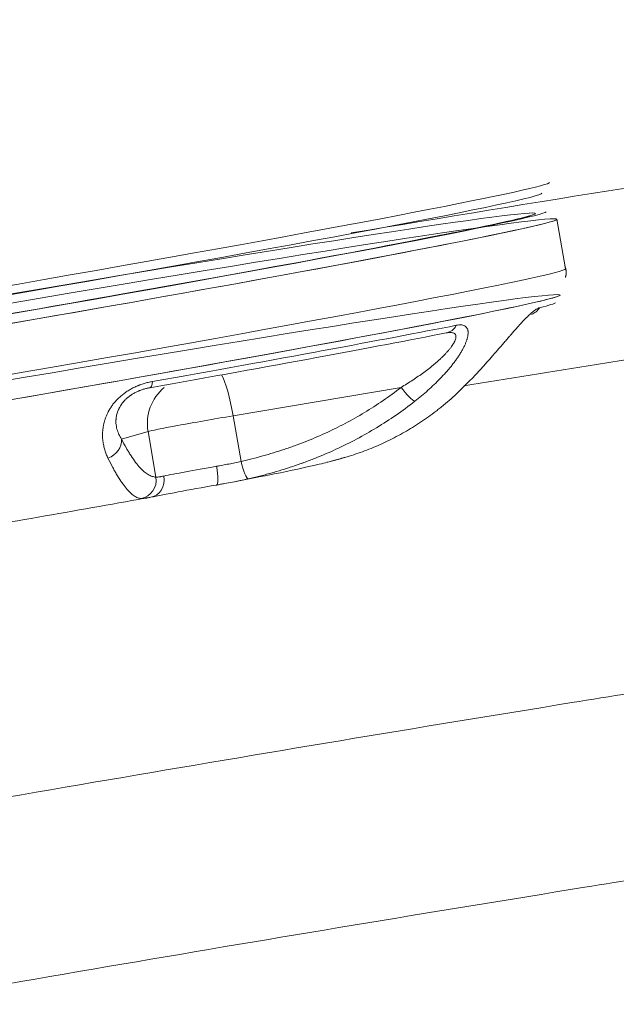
# Model space of a CAD drawing. Header units: millimetres. Extents: x -10 to 594, y 0 to 420.
# Tile 428 of 656: x 170.5 to 172.08, y 289.43 to 292.06. Entities that reach past the tile are written whole.
import ezdxf

# ---------------------------------------------------------------- set-up
doc = ezdxf.new("R2010")
doc.units = ezdxf.units.MM
doc.layers.add('1', color=7, linetype='Continuous', true_color=0xffffff)
doc.styles.add('Calibri', font='txt')
doc.dimstyles.get("Standard").update_dxf_attribs({"dimtxt": 0.18, "dimasz": 0.18, "dimexe": 0.18, "dimexo": 0.0625, "dimgap": 0.09, "dimtad": 0, "dimtih": 1, "dimtoh": 1, "dimdec": 4, "dimzin": 0, "dimdsep": 46, "dimtxsty": 'Standard', "dimcen": 0.09, "dimadec": 0, "dimazin": 0, "dimtfac": 1, "dimtdec": 4, "dimtofl": 0, "dimtmove": 0, "dimatfit": 3, "dimfxl": 0, "dimtolj": 1, "dimtzin": 0, "dimarcsym": 0})

# ---------------------------------------------------------------- blocks, each defined once
blk = doc.blocks.new('_U10')
at = {"layer": '1', "color": 18, "lineweight": 13}
for p, q in [((161.9663, 284.5429), (161.9663, 340.2667)), ((273.2421, 290.2404), (273.2421, 340.2667)), ((161.9663, 338.2667), (192.3081, 338.2667)), ((273.2421, 338.2667), (242.9002, 338.2667))]:
    blk.add_line(p, q, dxfattribs=at)
at = {"layer": '1', "color": 18}
for points in [[(161.9663, 338.2667), (165.4663, 339.2045), (165.4663, 337.3288)], [(273.2421, 338.2667), (269.7421, 337.3288), (269.7421, 339.2045)]]:
    blk.add_solid(points, dxfattribs=at)
at = {"layer": '1', "color": 18, "linetype": 'Continuous', "lineweight": 13, "char_height": 3.5, "attachment_point": 7, "line_spacing_factor": 1.399613, "style": 'Calibri'}
for s, insert in [('\\fCalibri|b0|i0;\\W1.0000;2.2', (193.9936, 335.2695)), ('\\fCalibri|b0|i0;\\W1.0000;LIFT POINT SPAN', (204.1442, 335.2695))]:
    blk.add_mtext(s, dxfattribs=dict(at, insert=insert))

msp = doc.modelspace()

# ---------------------------------------------------------------- linework, layer by layer
at = {"layer": '1', "color": 155, "linetype": 'Continuous', "lineweight": 18}
for p in [(171.9489, 291.3931), (171.9261, 291.5249)]:
    msp.add_line(p, (171.9261, 291.5249), dxfattribs=at)
at = {"layer": '1', "color": 155, "linetype": 'Continuous', "lineweight": 13}
for p, q in [((171.5114, 291.0774), (171.065, 291.0017)), ((171.065, 291.0017), (171.0859, 290.8804)), ((170.8382, 290.9598), (170.7677, 290.9397)), ((170.8382, 290.9598), (170.8591, 290.8384))]:
    msp.add_line(p, q, dxfattribs=at)
at = {"layer": '1', "color": 155, "linetype": 'Continuous', "lineweight": 18}
for centre, major_axis, ratio, start_param, end_param in [((170.378, 291.3594), (-1.5287, -0.2636), 0.017114, 0.3271, 3.141672), ((170.3822, 291.3348), (1.5041, 0.2593), 0.017114, 3.135273, 6.276858), ((170.3907, 291.2855), (-1.4782, -0.2548), 0.017114, 0, 6.276866), ((170.395, 291.2609), (1.5312, 0.264), 0.017114, 3.135273, 6.283185), ((170.395, 291.2609), (1.5312, 0.264), 0.017114, 0, 3.135273), ((170.395, 291.2609), (1.5312, 0.264), 0.017114, 3.160227, 6.283185), ((170.3907, 291.2855), (-1.5065, -0.2597), 0.017114, 0, 3.13528), ((170.3907, 291.2855), (-1.4782, -0.2548), 0.017114, 0, 3.141672), ((170.429, 291.0634), (1.5061, 0.2597), 0.017114, 3.135593, 6.280909), ((171.8391, 291.3173), (0.0119, -0.0486), 0.97067, 0.164105, 0.746031), ((170.432, 291.0461), (-1.4902, -0.2569), 0.017114, 1.852193, 2.53448), ((170.4347, 291.0306), (1.4543, 0.2507), 0.017114, 4.993786, 5.676072), ((171.0626, 290.8203), (-0.2464, -0.0425), 0.017114, 4.881711, 5.788148), ((170.4857, 290.735), (0.7715, 0.133), 0.017114, 4.428006, 5.194655)]:
    msp.add_ellipse(centre, major_axis=major_axis, ratio=ratio, start_param=start_param, end_param=end_param, dxfattribs=at)
at = {"layer": '1', "color": 155, "linetype": 'Continuous', "lineweight": 13}
for centre, major_axis, ratio, start_param, end_param in [((170.4177, 291.1291), (1.5312, 0.264), 0.017114, 3.141672, 6.283167), ((170.429, 291.0634), (1.5061, 0.2597), 0.017114, 0, 3.135593), ((170.429, 291.0634), (1.5061, 0.2597), 0.017114, 3.15846, 6.283185), ((170.432, 291.0461), (-1.4902, -0.2569), 0.017114, 2.899391, 3.124492), ((171.6231, 291.2716), (0.0097, -0.049), 0.821178, 6.253192, 7.070467), ((171.0449, 290.9961), (-0.0209, 0.1232), 0.165505, 4.729743, 5.872375), ((170.8342, 291.1255), (0.0087, -0.0492), 0.277657, 6.26537, 7.082646), ((170.9599, 290.9804), (-0.0342, 0.1202), 0.987175, 0.410342, 1.463389), ((171.5194, 291.0796), (-0.0308, 0.0394), 0.154148, 1.50736, 2.897393), ((171.0329, 290.9928), (-0.1971, -0.034), 0.017114, 4.546094, 6.123764), ((170.7191, 290.9315), (-0.0446, -0.0226), 0.879522, 1.411492, 2.801524), ((171.0939, 290.8826), (-0.011, 0.0488), 0.166179, 1.579229, 3.116067), ((171.0541, 290.8696), (0.1971, 0.034), 0.017114, 1.740118, 2.646555), ((171.0119, 290.8666), (0.0086, -0.0492), 0.168489, 6.265822, 7.836619), ((170.8105, 290.8302), (-0.0027, -0.0499), 0.986694, 0.252464, 1.789302), ((170.837, 290.8342), (0.0101, -0.049), 0.879822, 6.247171, 7.817967)]:
    msp.add_ellipse(centre, major_axis=major_axis, ratio=ratio, start_param=start_param, end_param=end_param, dxfattribs=at)
at = {"layer": '1', "color": 155, "linetype": 'Continuous', "lineweight": 18}
for points, knots in [([(171.3791, 291.4886), (171.8657, 291.5696), (173.3526, 291.8083), (175.7755, 292.155), (178.5783, 292.4997), (181.1664, 292.7746), (183.532, 292.9926), (185.6698, 293.1643), (187.5317, 293.2956), (189.127, 293.3955), (190.4659, 293.4711), (191.6341, 293.531), (192.709, 293.5816), (193.7701, 293.6282), (195.5207, 293.6992), (198.0329, 293.7857), (200.7166, 293.857), (202.3672, 293.8927), (202.9023, 293.9034)], [0, 0, 0, 0, 0.046941, 0.143259, 0.23268, 0.315005, 0.390111, 0.457886, 0.518234, 0.566961, 0.609332, 0.645306, 0.67784, 0.711374, 0.745957, 0.843825, 0.949371, 1, 1, 1, 1]), ([(171.6638, 291.0648), (171.6685, 291.0692), (171.6732, 291.0738), (171.6826, 291.0831), (171.6874, 291.0879), (171.6969, 291.0977), (171.7017, 291.1026), (171.7112, 291.1127), (171.716, 291.1179), (171.7256, 291.1284), (171.7305, 291.1337), (171.7378, 291.1419), (171.7427, 291.1473), (171.7501, 291.1557), (171.7551, 291.1614), (171.7582, 291.165), (171.7588, 291.1658), (171.7601, 291.1672), (171.762, 291.1694), (171.7664, 291.1744), (171.7727, 291.1817), (171.7803, 291.1905), (171.7853, 291.1964), (171.7904, 291.2023), (171.793, 291.2052), (171.7968, 291.2097), (171.7981, 291.2112), (171.8, 291.2134), (171.8007, 291.2141), (171.8019, 291.2156), (171.8052, 291.2193), (171.8083, 291.2229), (171.8134, 291.2287), (171.8159, 291.2315), (171.8197, 291.2357), (171.8215, 291.2378), (171.8234, 291.2398), (171.8247, 291.2412), (171.8253, 291.2419), (171.8284, 291.2453), (171.8332, 291.2505), (171.8379, 291.2554), (171.8424, 291.2601), (171.8447, 291.2624), (171.8474, 291.2651), (171.8479, 291.2656), (171.849, 291.2667), (171.8506, 291.2682), (171.8542, 291.2716), (171.859, 291.276), (171.8625, 291.2789), (171.8651, 291.2809), (171.8659, 291.2816), (171.8669, 291.2823), (171.8671, 291.2824), (171.8675, 291.2827), (171.8681, 291.2832), (171.8702, 291.2847), (171.8719, 291.2858), (171.8745, 291.2873), (171.8769, 291.2885), (171.8789, 291.2892), (171.8798, 291.2894)], [0, 0, 0, 0, 0.0625, 0.0625, 0.125, 0.125, 0.1875, 0.1875, 0.25, 0.25, 0.3125, 0.3125, 0.34375, 0.375, 0.40625, 0.40625, 0.414062, 0.414062, 0.421875, 0.4375, 0.46875, 0.5, 0.53125, 0.53125, 0.5625, 0.5625, 0.578125, 0.578125, 0.585937, 0.585937, 0.59375, 0.625, 0.625, 0.65625, 0.65625, 0.671875, 0.679687, 0.679687, 0.6875, 0.6875, 0.71875, 0.75, 0.75, 0.78125, 0.78125, 0.789062, 0.789062, 0.796875, 0.8125, 0.84375, 0.875, 0.875, 0.890625, 0.890625, 0.894531, 0.894531, 0.898437, 0.90625, 0.9375, 0.9375, 0.96875, 1, 1, 1, 1]), ([(171.6584, 291.2426), (171.6607, 291.243), (171.6628, 291.2433), (171.6653, 291.2436), (171.6658, 291.2436), (171.6668, 291.2436), (171.6673, 291.2437), (171.6688, 291.2437), (171.6716, 291.2437), (171.6742, 291.2433), (171.6774, 291.2425), (171.6789, 291.242), (171.6806, 291.2411), (171.6811, 291.2408), (171.6816, 291.2405), (171.6819, 291.2403), (171.6821, 291.2402), (171.6828, 291.2397), (171.6834, 291.2392), (171.6851, 291.2377), (171.6869, 291.2354), (171.6882, 291.2326), (171.6889, 291.2302), (171.6892, 291.229), (171.6895, 291.2277), (171.6896, 291.2268), (171.6896, 291.2263), (171.6899, 291.224), (171.6899, 291.222), (171.6896, 291.2179), (171.6894, 291.2157), (171.6885, 291.2112), (171.688, 291.2089), (171.6871, 291.2059), (171.6869, 291.2052), (171.6865, 291.204), (171.6863, 291.2034), (171.6857, 291.2015), (171.6853, 291.2003), (171.6839, 291.1964), (171.6828, 291.1939), (171.6805, 291.1886), (171.6779, 291.1833), (171.675, 291.1779), (171.6727, 291.1737), (171.6719, 291.1724), (171.6706, 291.1703), (171.6702, 291.1696), (171.6693, 291.1682), (171.6672, 291.1647), (171.6631, 291.1584), (171.6573, 291.15), (171.6511, 291.1417), (171.6467, 291.1361), (171.6433, 291.1319), (171.6416, 291.1299), (171.6399, 291.1278), (171.6387, 291.1264), (171.6381, 291.1257), (171.6352, 291.1222), (171.6328, 291.1195), (171.6255, 291.1113), (171.6205, 291.1059), (171.6102, 291.0953), (171.6049, 291.09), (171.5941, 291.0797), (171.5886, 291.0746), (171.5773, 291.0645), (171.5715, 291.0596), (171.5598, 291.0498), (171.5538, 291.045), (171.5478, 291.0402)], [0, 0, 0, 0, 0.03125, 0.03125, 0.039063, 0.039063, 0.046875, 0.046875, 0.0625, 0.09375, 0.09375, 0.125, 0.125, 0.132813, 0.136719, 0.136719, 0.140625, 0.140625, 0.15625, 0.15625, 0.1875, 0.21875, 0.21875, 0.234375, 0.242188, 0.242188, 0.25, 0.25, 0.28125, 0.28125, 0.3125, 0.3125, 0.34375, 0.34375, 0.351563, 0.351563, 0.359375, 0.359375, 0.375, 0.375, 0.40625, 0.40625, 0.4375, 0.46875, 0.46875, 0.484375, 0.484375, 0.492188, 0.492188, 0.5, 0.53125, 0.5625, 0.59375, 0.625, 0.625, 0.640625, 0.648438, 0.648438, 0.65625, 0.65625, 0.6875, 0.6875, 0.75, 0.75, 0.8125, 0.8125, 0.875, 0.875, 0.9375, 0.9375, 1, 1, 1, 1]), ([(171.5114, 291.0774), (171.5166, 291.0805), (171.5271, 291.0868), (171.5373, 291.0934), (171.5474, 291.1), (171.5524, 291.1033), (171.5623, 291.1102), (171.5672, 291.1136), (171.5768, 291.1207), (171.5815, 291.1243), (171.5908, 291.1315), (171.5954, 291.1352), (171.601, 291.1399), (171.6021, 291.1409), (171.6043, 291.1428), (171.6076, 291.1456), (171.613, 291.1504), (171.6192, 291.1562), (171.6252, 291.1621), (171.629, 291.166), (171.6318, 291.169), (171.6327, 291.17), (171.634, 291.1715), (171.6345, 291.172), (171.6353, 291.173), (171.6375, 291.1754), (171.6396, 291.1779), (171.6428, 291.1819), (171.6443, 291.1838), (171.6471, 291.1877), (171.6484, 291.1897), (171.6502, 291.1926), (171.6511, 291.194), (171.652, 291.1957), (171.6524, 291.1964), (171.6527, 291.1968), (171.6528, 291.1971), (171.6539, 291.1992), (171.6547, 291.201), (171.6561, 291.2045), (171.6566, 291.2062), (171.6571, 291.2086), (171.6573, 291.2098), (171.6574, 291.2111), (171.6575, 291.2117), (171.6575, 291.212), (171.6575, 291.2122), (171.6574, 291.2138), (171.657, 291.2164), (171.6558, 291.2185), (171.6548, 291.2196), (171.6544, 291.2199), (171.6541, 291.2202), (171.6538, 291.2204), (171.6537, 291.2205), (171.6533, 291.2208), (171.653, 291.2211), (171.6525, 291.2213), (171.6522, 291.2215), (171.6521, 291.2215), (171.6508, 291.2222), (171.6494, 291.2226), (171.6465, 291.2232), (171.6449, 291.2234), (171.6423, 291.2235), (171.641, 291.2234), (171.6395, 291.2234), (171.6386, 291.2233), (171.6381, 291.2232), (171.6357, 291.223), (171.6337, 291.2227), (171.6316, 291.2223)], [0, 0, 0, 0, 0.0625, 0.125, 0.125, 0.1875, 0.1875, 0.25, 0.25, 0.3125, 0.3125, 0.375, 0.375, 0.390625, 0.390625, 0.40625, 0.4375, 0.46875, 0.5, 0.53125, 0.53125, 0.546875, 0.546875, 0.554687, 0.554687, 0.5625, 0.59375, 0.59375, 0.625, 0.625, 0.65625, 0.65625, 0.671875, 0.679687, 0.683594, 0.683594, 0.6875, 0.6875, 0.71875, 0.71875, 0.75, 0.75, 0.765625, 0.773437, 0.777344, 0.777344, 0.78125, 0.78125, 0.8125, 0.84375, 0.84375, 0.851562, 0.855469, 0.855469, 0.859375, 0.859375, 0.867187, 0.871094, 0.871094, 0.875, 0.875, 0.90625, 0.90625, 0.9375, 0.9375, 0.953125, 0.960937, 0.960937, 0.96875, 0.96875, 1, 1, 1, 1]), ([(170.7316, 290.8892), (170.73, 290.8925), (170.7285, 290.896), (170.7257, 290.9031), (170.7244, 290.9068), (170.7221, 290.9144), (170.7211, 290.9183), (170.7194, 290.9263), (170.7187, 290.9305), (170.7176, 290.939), (170.7173, 290.9434), (170.7172, 290.9502), (170.7172, 290.9548), (170.7176, 290.9618), (170.7181, 290.9667), (170.7186, 290.9698), (170.7186, 290.9704), (170.7188, 290.9717), (170.7191, 290.9735), (170.7199, 290.9779), (170.7214, 290.9843), (170.7237, 290.992), (170.7256, 290.9972), (170.7277, 291.0025), (170.7289, 291.0052), (170.7308, 291.0092), (170.7315, 291.0106), (170.7325, 291.0126), (170.7329, 291.0133), (170.7336, 291.0147), (170.7355, 291.018), (170.7375, 291.0214), (170.7411, 291.0268), (170.743, 291.0295), (170.746, 291.0335), (170.7476, 291.0355), (170.7493, 291.0375), (170.7504, 291.0388), (170.751, 291.0394), (170.7539, 291.0427), (170.7587, 291.0479), (170.7641, 291.0528), (170.7698, 291.0575), (170.7727, 291.0599), (170.7766, 291.0627), (170.7774, 291.0632), (170.7789, 291.0643), (170.7813, 291.066), (170.7837, 291.0675), (170.7886, 291.0706), (170.7953, 291.0745), (170.8023, 291.0779), (170.8077, 291.0803), (170.8095, 291.0811), (170.8117, 291.082), (170.8122, 291.0822), (170.8131, 291.0825), (170.8145, 291.0831), (170.8195, 291.085), (170.8241, 291.0865), (170.8315, 291.0888), (170.8389, 291.0908), (170.8463, 291.0923), (170.8501, 291.093)], [0, 0, 0, 0, 0.0625, 0.0625, 0.125, 0.125, 0.1875, 0.1875, 0.25, 0.25, 0.3125, 0.3125, 0.34375, 0.375, 0.40625, 0.40625, 0.414062, 0.414062, 0.421875, 0.4375, 0.46875, 0.5, 0.53125, 0.53125, 0.5625, 0.5625, 0.578125, 0.578125, 0.585938, 0.585938, 0.59375, 0.625, 0.625, 0.65625, 0.65625, 0.671875, 0.679688, 0.679688, 0.6875, 0.6875, 0.71875, 0.75, 0.75, 0.78125, 0.78125, 0.789063, 0.789063, 0.796875, 0.8125, 0.8125, 0.84375, 0.875, 0.875, 0.890625, 0.890625, 0.894531, 0.894531, 0.898438, 0.90625, 0.9375, 0.9375, 0.96875, 1, 1, 1, 1]), ([(170.8427, 291.0763), (170.8399, 291.0758), (170.837, 291.0752), (170.8314, 291.0738), (170.8285, 291.073), (170.8228, 291.0713), (170.8199, 291.0703), (170.8167, 291.0691), (170.8163, 291.0689), (170.8156, 291.0686), (170.8152, 291.0685), (170.8141, 291.068), (170.812, 291.0671), (170.8099, 291.0662), (170.8057, 291.0642), (170.8029, 291.0628), (170.7989, 291.0605), (170.7975, 291.0597), (170.7956, 291.0585), (170.7949, 291.0581), (170.7936, 291.0572), (170.7927, 291.0566), (170.7917, 291.0559), (170.7911, 291.0555), (170.7908, 291.0553), (170.7899, 291.0546), (170.788, 291.0533), (170.7863, 291.0519), (170.7829, 291.0492), (170.7808, 291.0473), (170.7778, 291.0444), (170.7769, 291.0435), (170.7755, 291.042), (170.775, 291.0415), (170.7742, 291.0405), (170.7737, 291.0401), (170.7729, 291.0391), (170.7724, 291.0386), (170.7716, 291.0376), (170.7704, 291.0361), (170.7693, 291.0347), (170.7672, 291.0317), (170.7659, 291.0298), (170.7635, 291.026), (170.7624, 291.0241), (170.7612, 291.0217), (170.7608, 291.0208), (170.7599, 291.0189), (170.7593, 291.0175), (170.7581, 291.0148), (170.7575, 291.013), (170.7563, 291.0094), (170.7558, 291.0077), (170.7549, 291.0043), (170.7541, 291.0009), (170.7536, 290.9976), (170.7534, 290.9952), (170.7533, 290.9944), (170.7532, 290.9932), (170.7531, 290.9925), (170.7529, 290.9901), (170.7529, 290.9867), (170.7529, 290.9837), (170.7532, 290.9794), (170.7535, 290.9766), (170.7544, 290.9713), (170.755, 290.9687), (170.7563, 290.9637), (170.7571, 290.9612), (170.7584, 290.9577), (170.7589, 290.9566), (170.7598, 290.9543), (170.7603, 290.9532), (170.7618, 290.9499), (170.7629, 290.9477), (170.7652, 290.9436), (170.7665, 290.9416), (170.7677, 290.9397)], [0, 0, 0, 0, 0.03125, 0.03125, 0.0625, 0.0625, 0.09375, 0.09375, 0.097656, 0.097656, 0.101562, 0.101562, 0.109375, 0.125, 0.125, 0.15625, 0.15625, 0.171875, 0.171875, 0.179687, 0.179687, 0.1875, 0.191406, 0.191406, 0.195312, 0.195312, 0.203125, 0.21875, 0.21875, 0.25, 0.25, 0.265625, 0.265625, 0.273437, 0.273437, 0.28125, 0.28125, 0.289062, 0.289062, 0.296875, 0.3125, 0.3125, 0.34375, 0.34375, 0.375, 0.375, 0.382812, 0.390625, 0.40625, 0.40625, 0.4375, 0.4375, 0.46875, 0.46875, 0.5, 0.53125, 0.53125, 0.546875, 0.546875, 0.554687, 0.5625, 0.59375, 0.625, 0.625, 0.6875, 0.6875, 0.75, 0.75, 0.8125, 0.8125, 0.84375, 0.84375, 0.875, 0.875, 0.9375, 0.9375, 1, 1, 1, 1]), ([(171.3138, 290.8781), (171.33, 290.8818), (171.346, 290.886), (171.3776, 290.8953), (171.3932, 290.9005), (171.424, 290.9117), (171.4393, 290.9179), (171.4693, 290.9312), (171.4841, 290.9384), (171.5134, 290.9538), (171.5278, 290.962), (171.5563, 290.9795), (171.5703, 290.9889), (171.591, 291.0037), (171.5995, 291.0101), (171.608, 291.0167), (171.6114, 291.0193), (171.6131, 291.0207), (171.6181, 291.0247), (171.6349, 291.0383), (171.6511, 291.0527), (171.6638, 291.0648)], [0, 0, 0, 0, 0.125, 0.125, 0.25, 0.25, 0.375, 0.375, 0.5, 0.5, 0.625, 0.625, 0.75, 0.75, 0.8125, 0.828125, 0.828125, 0.84375, 0.84375, 0.875, 1, 1, 1, 1]), ([(171.5478, 291.0402), (171.5315, 291.0274), (171.5149, 291.0152), (171.4811, 290.9918), (171.4639, 290.9806), (171.4289, 290.9594), (171.4112, 290.9493), (171.3752, 290.9301), (171.3569, 290.921), (171.3197, 290.9039), (171.3009, 290.8958), (171.2723, 290.8845), (171.2603, 290.8799), (171.2481, 290.8755), (171.2433, 290.8738), (171.2409, 290.8729), (171.2336, 290.8704), (171.2092, 290.862), (171.1796, 290.853), (171.1547, 290.8462), (171.1448, 290.8436), (171.1398, 290.8423), (171.1248, 290.8385), (171.1147, 290.8361), (171.1047, 290.8338)], [0, 0, 0, 0, 0.125, 0.125, 0.25, 0.25, 0.375, 0.375, 0.5, 0.5, 0.625, 0.625, 0.6875, 0.703125, 0.703125, 0.71875, 0.71875, 0.75, 0.875, 0.90625, 0.90625, 0.9375, 0.9375, 1, 1, 1, 1]), ([(170.8202, 290.7812), (170.8172, 290.7815), (170.8141, 290.7822), (170.8078, 290.7847), (170.8046, 290.7865), (170.7979, 290.791), (170.7945, 290.7938), (170.7875, 290.8005), (170.7838, 290.8044), (170.7765, 290.8132), (170.7727, 290.8181), (170.7649, 290.8292), (170.761, 290.8353), (170.7549, 290.8453), (170.7523, 290.8497), (170.7497, 290.8543), (170.7487, 290.8562), (170.7482, 290.8571), (170.7466, 290.86), (170.7413, 290.8696), (170.736, 290.8802), (170.7316, 290.8892)], [0, 0, 0, 0, 0.125, 0.125, 0.25, 0.25, 0.375, 0.375, 0.5, 0.5, 0.625, 0.625, 0.75, 0.75, 0.8125, 0.828125, 0.828125, 0.84375, 0.84375, 0.875, 1, 1, 1, 1]), ([(171.0204, 290.8672), (171.0217, 290.8674), (171.0231, 290.8677), (171.0258, 290.8682), (171.03, 290.8689), (171.0341, 290.8697), (171.0423, 290.8712), (171.0532, 290.8733), (171.0696, 290.8766), (171.0805, 290.8791), (171.0859, 290.8804)], [0, 0, 0, 0, 0.0625, 0.0625, 0.125, 0.25, 0.25, 0.5, 0.75, 1, 1, 1, 1]), ([(171.0715, 290.8269), (171.1085, 290.8339), (171.1964, 290.8509), (171.2683, 290.8669), (171.3273, 290.8803), (171.3562, 290.8893), (171.3623, 290.8912)], [0, 0, 0, 0, 0.308011, 0.779481, 0.955479, 1, 1, 1, 1]), ([(170.8591, 290.8384), (170.8601, 290.8383), (170.8623, 290.8383), (170.8655, 290.8386), (170.8681, 290.839), (170.8696, 290.8392), (170.8711, 290.8395), (170.8719, 290.8396), (170.8722, 290.8397), (170.8727, 290.8398), (170.8752, 290.8402), (170.8779, 290.8408), (170.8804, 290.8413)], [0, 0, 0, 0, 0.25, 0.5, 0.5, 0.625, 0.6875, 0.6875, 0.71875, 0.71875, 0.75, 1, 1, 1, 1]), ([(171.1047, 290.8338), (171.0977, 290.8323), (171.0838, 290.8293), (171.0627, 290.825), (171.0487, 290.8224), (171.0381, 290.8205), (171.0328, 290.8195), (171.0275, 290.8186), (171.0239, 290.818), (171.0222, 290.8176), (171.0204, 290.8173)], [0, 0, 0, 0, 0.25, 0.5, 0.75, 0.75, 0.875, 0.9375, 0.9375, 1, 1, 1, 1]), ([(170.8455, 290.785), (170.8423, 290.7843), (170.8394, 290.7837), (170.8364, 290.7831), (170.8361, 290.7831), (170.8354, 290.783), (170.8345, 290.7828), (170.8323, 290.7824), (170.8306, 290.7821), (170.8275, 290.7816), (170.8238, 290.7811), (170.8212, 290.7811), (170.8202, 290.7812)], [0, 0, 0, 0, 0.25, 0.25, 0.28125, 0.28125, 0.3125, 0.375, 0.5, 0.5, 0.75, 1, 1, 1, 1])]:
    msp.add_open_spline(points, degree=3, knots=knots, dxfattribs=at)
at = {"layer": '1', "color": 155, "linetype": 'Continuous', "lineweight": 13}
for points, knots in [([(176.2369, 291.7465), (174.8306, 291.5631), (173.4285, 291.3612), (171.9135, 291.1193), (171.7958, 291.1003), (171.6781, 291.0812)], [0, 0, 0, 0, 0.9223, 0.9223, 1, 1, 1, 1]), ([(162.1904, 288.247), (162.9959, 288.4484), (163.8037, 288.6405), (164.8165, 288.8692), (165.0192, 288.9144), (165.4249, 289.0036), (165.6279, 289.0476), (166.2373, 289.178), (166.6441, 289.2627), (167.8663, 289.5104), (168.6834, 289.667), (169.9121, 289.8899), (170.3222, 289.9622), (171.1435, 290.103), (171.5546, 290.1714), (172.0691, 290.2547), (172.1721, 290.2713), (172.378, 290.3041), (172.481, 290.3204), (172.7899, 290.369), (172.996, 290.4009), (173.6144, 290.4954), (174.0271, 290.5565), (174.8529, 290.6754), (175.2661, 290.733), (176.0932, 290.845), (177.3348, 291.008), (178.579, 291.1564), (180.2402, 291.342), (181.0719, 291.4288), (181.9048, 291.5099)], [0, 0, 0, 0, 0.125, 0.125, 0.15625, 0.15625, 0.1875, 0.1875, 0.25, 0.25, 0.375, 0.375, 0.4375, 0.4375, 0.5, 0.5, 0.515625, 0.515625, 0.53125, 0.53125, 0.5625, 0.5625, 0.625, 0.625, 0.6875, 0.6875, 0.75, 0.875, 0.875, 1, 1, 1, 1]), ([(171.0859, 290.8804), (171.1052, 290.8848), (171.1244, 290.8896), (171.1625, 290.9001), (171.1862, 290.9073), (171.2096, 290.9153), (171.2166, 290.9177), (171.2189, 290.9185), (171.2236, 290.9202), (171.2352, 290.9244), (171.2653, 290.9357), (171.2924, 290.9472), (171.328, 290.9636), (171.3456, 290.9722), (171.3802, 290.9905), (171.3973, 291.0002), (171.4308, 291.0204), (171.4473, 291.0311), (171.4798, 291.0534), (171.4957, 291.0651), (171.5114, 291.0774)], [0, 0, 0, 0, 0.125, 0.125, 0.25, 0.28125, 0.28125, 0.296875, 0.296875, 0.3125, 0.375, 0.5, 0.5, 0.625, 0.625, 0.75, 0.75, 0.875, 0.875, 1, 1, 1, 1]), ([(181.9209, 291.0131), (181.0896, 290.9323), (180.2593, 290.8459), (178.6011, 290.661), (177.7731, 290.5625), (176.5329, 290.405), (176.1197, 290.3509), (175.2941, 290.2394), (174.8816, 290.1819), (174.0573, 290.0636), (173.6454, 290.0027), (173.028, 289.9086), (172.8223, 289.8768), (172.5139, 289.8285), (172.4111, 289.8122), (172.2056, 289.7795), (172.1028, 289.763), (171.5892, 289.6801), (171.1788, 289.6119), (170.359, 289.4717), (169.9496, 289.3997), (168.723, 289.1777), (167.9074, 289.0218), (166.6874, 288.7751), (166.2813, 288.6908), (165.6729, 288.5609), (165.4703, 288.517), (165.0653, 288.4282), (164.0536, 288.2033), (163.0456, 287.9641), (162.2415, 287.7634)], [0, 0, 0, 0, 0.125, 0.125, 0.25, 0.25, 0.3125, 0.3125, 0.375, 0.375, 0.4375, 0.4375, 0.46875, 0.46875, 0.484375, 0.484375, 0.5, 0.5, 0.5625, 0.5625, 0.625, 0.625, 0.75, 0.75, 0.8125, 0.8125, 0.84375, 0.84375, 0.875, 1, 1, 1, 1]), ([(170.7677, 290.9397), (170.7721, 290.9312), (170.7764, 290.9232), (170.7817, 290.9138), (170.7827, 290.912), (170.7843, 290.9093), (170.7848, 290.9084), (170.7859, 290.9067), (170.7885, 290.9023), (170.7911, 290.8982), (170.7972, 290.8887), (170.8012, 290.8829), (170.8091, 290.8725), (170.813, 290.8679), (170.8206, 290.8596), (170.8243, 290.856), (170.8317, 290.8498), (170.8353, 290.8472), (170.8423, 290.8431), (170.8458, 290.8415), (170.8525, 290.8393), (170.8559, 290.8386), (170.8591, 290.8384)], [0, 0, 0, 0, 0.125, 0.125, 0.15625, 0.15625, 0.171875, 0.171875, 0.1875, 0.25, 0.25, 0.375, 0.375, 0.5, 0.5, 0.625, 0.625, 0.75, 0.75, 0.875, 0.875, 1, 1, 1, 1]), ([(162.7046, 287.3315), (163.09, 287.4258), (163.476, 287.518), (164.249, 287.6983), (164.636, 287.7864), (165.2174, 287.9154), (165.4114, 287.9579), (165.7995, 288.0419), (165.9937, 288.0833), (166.5766, 288.2063), (166.9657, 288.2862), (167.745, 288.4422), (168.1351, 288.5183), (168.9163, 288.6667), (169.3074, 288.739), (170.0904, 288.88), (170.4823, 288.9487), (171.2671, 289.0827), (171.6599, 289.1479), (172.8395, 289.3384), (173.6275, 289.4587), (174.8118, 289.6296), (175.2069, 289.685), (175.9979, 289.7927), (176.3937, 289.845), (177.5822, 289.9973), (178.3759, 290.0929), (179.9657, 290.2728), (180.7619, 290.3571), (181.5593, 290.436)], [0, 0, 0, 0, 0.0625, 0.0625, 0.125, 0.125, 0.15625, 0.15625, 0.1875, 0.1875, 0.25, 0.25, 0.3125, 0.3125, 0.375, 0.375, 0.4375, 0.4375, 0.5, 0.5, 0.625, 0.625, 0.6875, 0.6875, 0.75, 0.75, 0.875, 0.875, 1, 1, 1, 1]), ([(181.5519, 290.1873), (180.7543, 290.1101), (179.9578, 290.0275), (178.3675, 289.8508), (177.5735, 289.7567), (176.3847, 289.6065), (175.9887, 289.5549), (175.1975, 289.4486), (174.8023, 289.3939), (173.6176, 289.225), (172.8294, 289.106), (171.6494, 288.9175), (171.2564, 288.8529), (170.4714, 288.7205), (170.0793, 288.6525), (169.296, 288.513), (168.9049, 288.4415), (168.1234, 288.2948), (167.7331, 288.2197), (166.9536, 288.0655), (166.5643, 287.9866), (165.9811, 287.8652), (165.7868, 287.8242), (165.3986, 287.7414), (165.2045, 287.6994), (164.6229, 287.5721), (164.2357, 287.4852), (163.4624, 287.3074), (163.0762, 287.2164), (162.6907, 287.1234)], [0, 0, 0, 0, 0.125, 0.125, 0.25, 0.25, 0.3125, 0.3125, 0.375, 0.375, 0.5, 0.5, 0.5625, 0.5625, 0.625, 0.625, 0.6875, 0.6875, 0.75, 0.75, 0.8125, 0.8125, 0.84375, 0.84375, 0.875, 0.875, 0.9375, 0.9375, 1, 1, 1, 1])]:
    msp.add_open_spline(points, degree=3, knots=knots, dxfattribs=at)
at = {"layer": '1', "color": 155, "linetype": 'Continuous', "lineweight": 18}
msp.add_open_spline([(171.9488, 291.3701), (171.9534, 291.3857), (171.9474, 291.399)], degree=2, dxfattribs=at)

# ---------------------------------------------------------------- dimensions: what is measured, and where the dimension line sits
at = {"layer": '1', "color": 18, "linetype": 'Continuous', "lineweight": 13}
dim = msp.add_linear_dim(base=(161.9663, 338.2667), p1=(273.2421, 288.7404), p2=(161.9663, 283.0429), text=' <> \\fCalibri|b0|i0;\\C18;{\\H1.00x;\\fCalibri|b0|i0;LIFT POINT SPAN\\fCalibri|b0|i0;}\\C18;', dimstyle='Standard', override={"dimtxt": 3.5, "dimasz": 3.5, "dimexe": 2, "dimexo": 0, "dimgap": 1.5, "dimtih": 0, "dimtoh": 0, "dimdec": 1, "dimlfac": 0.02, "dimdsep": 46, "dimlunit": 2, "dimtxsty": 'Calibri', "dimsah": 1, "dimse1": 0, "dimse2": 0, "dimsd1": 0, "dimsd2": 0, "dimclrd": 18, "dimclre": 18, "dimclrt": 18, "dimtol": 0, "dimtm": -0.1, "dimtfac": 1, "dimtdec": 2, "dimtofl": 1, "dimtmove": 0, "dimlwd": 13, "dimlwe": 13}, dxfattribs=at)
dim.commit()
dim.dimension.update_dxf_attribs({"geometry": '_U10', "text_midpoint": (217.6042, 338.2667), "dimtype": 160})

doc.saveas('drawing.dxf')
